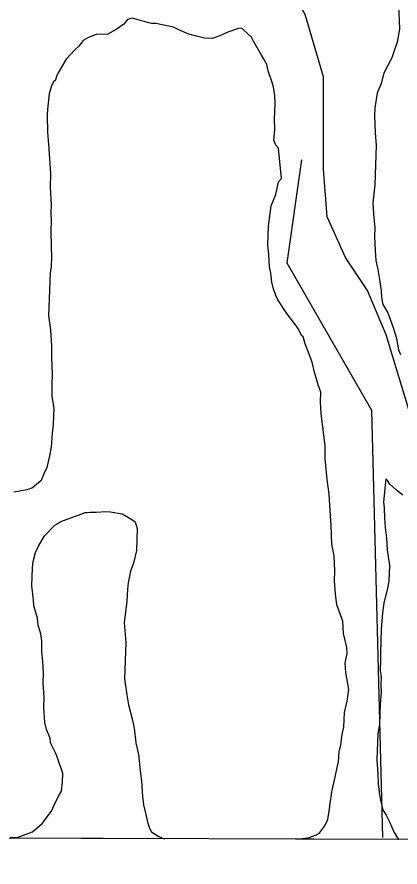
# Model space of a CAD drawing. Extents: x 3161514 to 3199414, y 831166 to 856601.
# Drawn here: x 3179751 to 3180393, y 836546 to 837968 of the extents above; entities that cross this region are included whole.
import ezdxf

# ---------------------------------------------------------------- set-up
doc = ezdxf.new("R2010")
doc.units = 0
for name, color, linetype in [('V-GRID-FRAM', 7, 'Continuous'), ('V-ROAD-CNTR', 7, 'Continuous'), ('V-SITE-VEGE', 7, 'Continuous'), ('V-TOPO-SHOR', 7, 'Continuous')]:
    doc.layers.add(name, color=color, linetype=linetype)

msp = doc.modelspace()

# ---------------------------------------------------------------- linework, layer by layer
at = {"layer": 'V-GRID-FRAM'}
msp.add_lwpolyline([(3165761, 854820), (3197144.3, 854733.3), (3197102, 836546.1), (3165702.9, 836632.9), (3165761, 854820)], dxfattribs=at)
at = {"layer": 'V-ROAD-CNTR'}
msp.add_spline([(3185247.7, 837950), (3185220.1, 837952.3), (3184919.5, 838004.8), (3184339.6, 838108.5), (3183779, 838207.2), (3183367, 838284.1), (3182794.1, 838383.3), (3182428.7, 838447.8), (3182275.5, 838472.5), (3181998.8, 838523), (3181803.1, 838555.1), (3181641.5, 838586.6), (3181550.7, 838598.2), (3181445.6, 838611.4), (3181325.6, 838620), (3181174.8, 838631.9), (3181016.7, 838639.1), (3180880.4, 838632.5), (3180707.8, 838613), (3180579.6, 838596.6), (3180431.4, 838569.9), (3180332.4, 838547.3), (3180171.1, 838506.1), (3180026.7, 838458.9), (3179877.5, 838403.8), (3179654.2, 838294.6), (3179462.8, 838196.9), (3179346.3, 838121.9), (3179173.3, 838003.7), (3178965.2, 837857.6), (3178757.9, 837712.7), (3178391.8, 837460.5), (3178085.3, 837254.5), (3177675.2, 836977.6), (3177220.5, 836675.6), (3177123, 836609.3)], degree=3, dxfattribs=at)
at = {"layer": 'V-SITE-VEGE'}
for p, q in [((3180390, 837985.3), (3180391.1, 837962.8)), ((3179929.9, 837956.5), (3179916.9, 837947.3)), ((3179936.1, 837964), (3179929.9, 837956.5)), ((3179943.9, 837966.6), (3179936.1, 837964)), ((3179955.5, 837963.3), (3179943.9, 837966.6)), ((3179960.3, 837962.1), (3179955.5, 837963.3)), ((3179971.8, 837958.7), (3179960.3, 837962.1)), ((3179976.6, 837957.6), (3179971.8, 837958.7)), ((3179983.4, 837957.3), (3179976.6, 837957.6)), ((3180013.3, 837951.3), (3179983.4, 837957.3)), ((3180391.1, 837962.8), (3180391.5, 837948.2)), ((3179916.9, 837947.3), (3179902, 837939.1)), ((3180021.9, 837947.1), (3180013.3, 837951.3)), ((3180039.1, 837939.6), (3180021.9, 837947.1)), ((3180104.4, 837942.9), (3180090.6, 837936.6)), ((3180122.2, 837949), (3180104.4, 837942.9)), ((3180126.1, 837949.8), (3180122.2, 837949)), ((3180129, 837948.7), (3180126.1, 837949.8)), ((3180138.3, 837939.6), (3180129, 837948.7)), ((3180391.5, 837948.2), (3180387.7, 837926)), ((3179861.8, 837929), (3179854.6, 837919.5)), ((3179869.7, 837933.5), (3179861.8, 837929)), ((3179884.6, 837939.8), (3179869.7, 837933.5)), ((3179902, 837939.1), (3179884.6, 837939.8)), ((3180051.7, 837936.2), (3180039.1, 837939.6)), ((3180065.1, 837932.7), (3180051.7, 837936.2)), ((3180077.8, 837932.3), (3180065.1, 837932.7)), ((3180090.6, 837936.6), (3180077.8, 837932.3)), ((3180144, 837934.5), (3180138.3, 837939.6)), ((3180147.5, 837926.6), (3180144, 837934.5)), ((3179848.5, 837913.9), (3179833.3, 837898)), ((3179854.6, 837919.5), (3179848.5, 837913.9)), ((3180160.3, 837904.7), (3180147.5, 837926.6)), ((3180387.7, 837926), (3180383.3, 837913.6)), ((3180164, 837898.8), (3180160.3, 837904.7)), ((3180378.9, 837900.1), (3180365.2, 837874.4)), ((3180383.3, 837913.6), (3180378.9, 837900.1)), ((3179833.3, 837898), (3179819.8, 837875.2)), ((3180169.4, 837888.8), (3180164, 837898.8)), ((3180171.9, 837878), (3180169.4, 837888.8)), ((3179819.8, 837875.2), (3179816.6, 837867.5)), ((3180177.1, 837862.3), (3180171.9, 837878)), ((3180365.2, 837874.4), (3180360.7, 837857.1)), ((3179812.4, 837859.9), (3179808.2, 837851.3)), ((3179815.4, 837862.7), (3179812.4, 837859.9)), ((3179816.6, 837867.5), (3179815.4, 837862.7)), ((3180180.6, 837851.4), (3180177.1, 837862.3)), ((3180360.7, 837857.1), (3180354.2, 837840.8)), ((3179808.2, 837851.3), (3179804.8, 837839.8)), ((3180182.9, 837836.8), (3180180.6, 837851.4)), ((3179804.8, 837839.8), (3179801.9, 837813.7)), ((3180183.4, 837824.1), (3180182.9, 837836.8)), ((3180354.2, 837840.8), (3180350.4, 837816.6)), ((3180182.4, 837796.9), (3180183.4, 837824.1)), ((3180350.4, 837816.6), (3180349.8, 837803)), ((3179801.9, 837813.7), (3179801.5, 837804)), ((3179801.5, 837804), (3179802.3, 837775.7)), ((3180349.8, 837803), (3180350.7, 837774.8)), ((3180182.7, 837781.4), (3180182.4, 837796.9)), ((3179802.3, 837775.7), (3179804.2, 837747.5)), ((3180181, 837762), (3180182.4, 837772.6)), ((3180182.4, 837772.6), (3180182.7, 837781.4)), ((3180350.7, 837774.8), (3180352.8, 837753.3)), ((3180184.6, 837754.1), (3180181, 837762)), ((3179804.2, 837747.5), (3179807.4, 837706.5)), ((3180189.2, 837749), (3180184.6, 837754.1)), ((3180194.1, 837698.3), (3180189.2, 837749)), ((3180352.8, 837753.3), (3180350.2, 837687.3)), ((3179807.4, 837706.5), (3179806.5, 837683.2)), ((3180184.3, 837671.4), (3180189, 837692.6)), ((3180189, 837692.6), (3180194.1, 837698.3)), ((3180350.2, 837687.3), (3180347.1, 837657.3)), ((3179806.5, 837683.2), (3179808.3, 837654)), ((3180176.7, 837652.3), (3180184.3, 837671.4)), ((3179808.3, 837654), (3179807.8, 837640.4)), ((3180175.3, 837639.7), (3180176.7, 837652.3)), ((3180347.1, 837657.3), (3180348.3, 837638.8)), ((3179807.8, 837640.4), (3179808.2, 837626.7)), ((3180172.5, 837618.4), (3180175.3, 837639.7)), ((3180348.3, 837638.8), (3180350.3, 837615.4)), ((3179808.2, 837626.7), (3179807.6, 837611.2)), ((3180171.2, 837586.4), (3180172.5, 837618.4)), ((3180350.3, 837615.4), (3180349.7, 837600.8)), ((3179807.6, 837611.2), (3179808.5, 837584)), ((3180349.7, 837600.8), (3180350.8, 837577.4)), ((3179808.5, 837584), (3179808.8, 837567.4)), ((3180172.6, 837571.7), (3180171.2, 837586.4)), ((3180350.8, 837577.4), (3180352.1, 837560.9)), ((3179808.8, 837567.4), (3179808.2, 837550.9)), ((3180173.7, 837550.3), (3180172.6, 837571.7)), ((3180352.1, 837560.9), (3180355.4, 837546.1)), ((3179808.2, 837550.9), (3179806.8, 837540.3)), ((3180176.2, 837539.5), (3180173.7, 837550.3)), ((3180355.4, 837546.1), (3180357.8, 837532.4)), ((3179806.8, 837540.3), (3179804, 837468.4)), ((3180177.6, 837524.9), (3180176.2, 837539.5)), ((3180357.8, 837532.4), (3180360.8, 837510.9)), ((3180180.1, 837515), (3180177.6, 837524.9)), ((3180184.5, 837502.2), (3180180.1, 837515)), ((3180188.1, 837495.3), (3180184.5, 837502.2)), ((3180360.8, 837510.9), (3180361.3, 837499.2)), ((3180202.8, 837472.4), (3180188.1, 837495.3)), ((3180361.3, 837499.2), (3180363.8, 837487.5)), ((3180363.8, 837487.5), (3180372, 837473.5)), ((3180372, 837473.5), (3180381.7, 837446.9)), ((3179804, 837468.4), (3179807, 837445)), ((3180215.7, 837455.3), (3180202.8, 837472.4)), ((3179807, 837445), (3179808.8, 837417.7)), ((3180222.2, 837447.3), (3180215.7, 837455.3)), ((3180227.6, 837435.4), (3180222.2, 837447.3)), ((3180381.7, 837446.9), (3180386.9, 837430.2)), ((3180230.4, 837433.4), (3180227.6, 837435.4)), ((3180233.9, 837421.6), (3180230.4, 837433.4)), ((3180386.9, 837430.2), (3180390, 837411.6)), ((3179808.8, 837417.7), (3179809, 837398.2)), ((3180237.4, 837411.7), (3180233.9, 837421.6)), ((3180245.3, 837391), (3180237.4, 837411.7)), ((3180390, 837411.6), (3180393.6, 837403.7)), ((3179809, 837398.2), (3179809.9, 837371)), ((3180249.5, 837374.3), (3180245.3, 837391)), ((3180255.5, 837352.7), (3180249.5, 837374.3)), ((3179809.9, 837371), (3179809.2, 837353.5)), ((3179809.2, 837353.5), (3179809.5, 837334)), ((3180259.9, 837340.8), (3180255.5, 837352.7)), ((3179809.5, 837334), (3179812.5, 837313.5)), ((3180259.3, 837324.3), (3180259.9, 837340.8)), ((3180260.4, 837304.8), (3180259.3, 837324.3)), ((3179812.5, 837313.5), (3179811.5, 837287.3)), ((3180262.6, 837286.3), (3180260.4, 837304.8)), ((3179811.5, 837287.3), (3179809.9, 837271.8)), ((3180267.1, 837251.1), (3180262.6, 837286.3)), ((3179809.9, 837271.8), (3179808.1, 837248.5)), ((3179808.1, 837248.5), (3179805.6, 837234)), ((3180267.2, 837229.7), (3180267.1, 837251.1)), ((3179805.6, 837234), (3179800.9, 837214.8)), ((3180270.7, 837194.5), (3180267.2, 837229.7)), ((3179796.7, 837205.2), (3179791.3, 837192.8)), ((3179800.9, 837214.8), (3179796.7, 837205.2)), ((3179787.3, 837189.1), (3179777.2, 837180.7)), ((3179791.3, 837192.8), (3179787.3, 837189.1)), ((3180273.7, 837170.1), (3180270.7, 837194.5)), ((3180369, 837195.6), (3180364.6, 837156.9)), ((3180371.8, 837192.6), (3180369, 837195.6)), ((3180375.4, 837186.6), (3180371.8, 837192.6)), ((3179755.6, 837174.7), (3179745.8, 837173.2)), ((3179767.4, 837177.2), (3179755.6, 837174.7)), ((3179777.2, 837180.7), (3179767.4, 837177.2)), ((3180386.7, 837176.4), (3180375.4, 837186.6)), ((3180397.1, 837168.2), (3180386.7, 837176.4)), ((3180275.5, 837142.8), (3180273.7, 837170.1)), ((3180364.6, 837156.9), (3180366.1, 837147.1)), ((3180366.1, 837147.1), (3180366.4, 837129.6)), ((3179824.6, 837124.4), (3179858.2, 837136.7)), ((3179858.2, 837136.7), (3179865.1, 837139.4)), ((3179865.1, 837139.4), (3179868, 837139.2)), ((3179868, 837139.2), (3179873.9, 837140)), ((3179873.9, 837140), (3179883.6, 837139.6)), ((3179883.6, 837139.6), (3179900.1, 837140.9)), ((3179900.1, 837140.9), (3179907.9, 837140.6)), ((3179907.9, 837140.6), (3179927.2, 837136.9)), ((3179927.2, 837136.9), (3179937.7, 837130.7)), ((3180277.5, 837117.5), (3180275.5, 837142.8)), ((3179797.4, 837100.2), (3179814.7, 837118)), ((3179814.7, 837118), (3179819.6, 837120.7)), ((3179819.6, 837120.7), (3179824.6, 837124.4)), ((3179937.7, 837130.7), (3179943.4, 837127.6)), ((3179943.4, 837127.6), (3179949.1, 837123.4)), ((3179949.1, 837123.4), (3179952.5, 837112.6)), ((3180278.2, 837086.3), (3180277.5, 837117.5)), ((3180366.4, 837129.6), (3180367.7, 837114)), ((3179952.5, 837112.6), (3179951.1, 837075.7)), ((3180367.7, 837114), (3180370, 837096.4)), ((3179787.1, 837083.1), (3179797.4, 837100.2)), ((3180370, 837096.4), (3180371.2, 837076.9)), ((3179781.8, 837072.6), (3179787.1, 837083.1)), ((3179951.1, 837075.7), (3179946.4, 837054.5)), ((3180282.3, 837066.7), (3180278.2, 837086.3)), ((3180371.2, 837076.9), (3180375, 837050.5)), ((3179778.3, 837057.2), (3179781.8, 837072.6)), ((3180283.2, 837041.4), (3180282.3, 837066.7)), ((3179775.7, 837016.4), (3179776.9, 837046.5)), ((3179776.9, 837046.5), (3179778.3, 837057.2)), ((3179946.4, 837054.5), (3179941, 837041.1)), ((3180375, 837050.5), (3180374, 837024.3)), ((3179941, 837041.1), (3179937.3, 837021.8)), ((3180282.6, 837024.9), (3180283.2, 837041.4)), ((3179937.3, 837021.8), (3179935.9, 837010.2)), ((3180284.7, 837003.4), (3180282.6, 837024.9)), ((3180374, 837024.3), (3180371.6, 837012.7)), ((3179778.7, 836993), (3179775.7, 837016.4)), ((3179935.9, 837010.2), (3179935.1, 836990.8)), ((3180286.9, 836984.9), (3180284.7, 837003.4)), ((3180371.6, 837012.7), (3180365.7, 836987.6)), ((3179779.3, 836983.2), (3179778.7, 836993)), ((3179935.1, 836990.8), (3179933.6, 836977.2)), ((3179785.3, 836962.6), (3179779.3, 836983.2)), ((3179933.6, 836977.2), (3179930.8, 836955)), ((3180296.5, 836957.3), (3180286.9, 836984.9)), ((3180365.7, 836987.6), (3180363.2, 836971.2)), ((3179786.8, 836950.9), (3179785.3, 836962.6)), ((3180363.2, 836971.2), (3180361.1, 836944.1)), ((3179791.1, 836936.1), (3179786.8, 836950.9)), ((3179930.8, 836955), (3179933.4, 836921.8)), ((3180297.7, 836936.8), (3180296.5, 836957.3)), ((3179792.5, 836924.4), (3179791.1, 836936.1)), ((3180303.5, 836913.2), (3180297.7, 836936.8)), ((3180361.1, 836944.1), (3180359.6, 836904.3)), ((3179792.8, 836905.9), (3179792.5, 836924.4)), ((3179933.4, 836921.8), (3179931.1, 836860.7)), ((3179794.1, 836890.3), (3179792.8, 836905.9)), ((3180304.1, 836903.5), (3180303.5, 836913.2)), ((3180359.6, 836904.3), (3180360.1, 836893.5)), ((3179795.3, 836869.8), (3179794.1, 836890.3)), ((3180300.6, 836887.1), (3180304.1, 836903.5)), ((3180360.1, 836893.5), (3180359.4, 836875.1)), ((3180301.9, 836871.5), (3180300.6, 836887.1)), ((3179794.7, 836854.3), (3179795.3, 836869.8)), ((3180306.6, 836843.1), (3180301.9, 836871.5)), ((3180359.4, 836875.1), (3180360.9, 836863.4)), ((3180360.9, 836863.4), (3180360.4, 836850.8)), ((3179796.6, 836829.9), (3179794.7, 836854.3)), ((3179931.1, 836860.7), (3179934.9, 836834.2)), ((3180360.4, 836850.8), (3180360.9, 836838.1)), ((3179934.9, 836834.2), (3179938.1, 836817.6)), ((3180304, 836823.8), (3180306.6, 836843.1)), ((3180360.9, 836838.1), (3180359.2, 836818.7)), ((3179796, 836813.4), (3179796.6, 836829.9)), ((3180299.3, 836804.5), (3180304, 836823.8)), ((3180359.2, 836818.7), (3180357.9, 836784.7)), ((3179797.9, 836788), (3179796, 836813.4)), ((3179938.1, 836817.6), (3179944, 836794)), ((3180298.4, 836780.2), (3180299.3, 836804.5)), ((3179944, 836794), (3179947.3, 836778.3)), ((3179800.4, 836776.3), (3179797.9, 836788)), ((3179806.6, 836761.5), (3179800.4, 836776.3)), ((3179947.3, 836778.3), (3179950.2, 836753.9)), ((3180295.9, 836767.7), (3180298.4, 836780.2)), ((3180357.9, 836784.7), (3180355.3, 836769.3)), ((3180293.3, 836750.3), (3180295.9, 836767.7)), ((3180355.3, 836769.3), (3180353.6, 836725.6)), ((3179807.3, 836753.7), (3179806.6, 836761.5)), ((3179816.3, 836735.8), (3179807.3, 836753.7)), ((3179950.2, 836753.9), (3179954.3, 836734.3)), ((3180290.9, 836738.7), (3180293.3, 836750.3)), ((3179819, 836728.9), (3179816.3, 836735.8)), ((3179954.3, 836734.3), (3179957.2, 836707)), ((3180289.3, 836722.3), (3180290.9, 836738.7)), ((3179827.7, 836702.3), (3179819, 836728.9)), ((3180287, 836712.6), (3180289.3, 836722.3)), ((3180353.6, 836725.6), (3180355.6, 836701.2)), ((3179957.2, 836707), (3179959.4, 836690.4)), ((3180284.5, 836699.1), (3180287, 836712.6)), ((3179827.1, 836688.7), (3179827.7, 836702.3)), ((3180278.6, 836672.1), (3180284.5, 836699.1)), ((3180355.6, 836701.2), (3180355.9, 836685.6)), ((3179825.6, 836673.2), (3179827.1, 836688.7)), ((3179959.4, 836690.4), (3179961.3, 836664)), ((3180355.9, 836685.6), (3180358.1, 836666.1)), ((3179815.1, 836653.2), (3179822.4, 836667.5)), ((3179822.4, 836667.5), (3179825.6, 836673.2)), ((3179961.3, 836664), (3179962.7, 836650.4)), ((3180274.8, 836648.9), (3180277.3, 836663.4)), ((3180277.3, 836663.4), (3180278.6, 836672.1)), ((3180358.1, 836666.1), (3180360.6, 836655.3)), ((3179808.7, 836639.8), (3179815.1, 836653.2)), ((3179962.7, 836650.4), (3179966.9, 836633.7)), ((3180274.6, 836643.1), (3180274.8, 836648.9)), ((3180360.6, 836655.3), (3180363.9, 836641.6)), ((3179793.3, 836619), (3179808.7, 836639.8)), ((3179966.9, 836633.7), (3179969.4, 836620.9)), ((3180271.9, 836625.7), (3180274.6, 836643.1)), ((3180363.9, 836641.6), (3180369.4, 836632.6)), ((3179969.4, 836620.9), (3179972.9, 836611.1)), ((3180266.7, 836615.2), (3180271.9, 836625.7)), ((3180369.4, 836632.6), (3180374.8, 836621.7)), ((3180374.8, 836621.7), (3180382.9, 836603.9)), ((3179777.2, 836605.1), (3179793.3, 836619)), ((3179972.9, 836611.1), (3179976.5, 836605.1)), ((3180258.4, 836603.9), (3180266.7, 836615.2)), ((3179998.7, 836593.4), (3177313.5, 836600.8)), ((3179739.9, 836595.8), (3179751.5, 836595.4)), ((3179751.5, 836595.4), (3179777.2, 836605.1)), ((3179976.5, 836605.1), (3179984.1, 836600)), ((3179984.1, 836600), (3179988.8, 836596.9)), ((3179988.8, 836596.9), (3179996.5, 836593.6)), ((3179996.5, 836593.6), (3179998.7, 836593.4)), ((3180217.9, 836592.8), (3180238.6, 836594.9)), ((3180390, 836592.3), (3180217.9, 836592.8)), ((3180238.6, 836594.9), (3180252.5, 836600.2)), ((3180252.5, 836600.2), (3180258.4, 836603.9)), ((3180382.9, 836603.9), (3180390, 836592.3))]:
    msp.add_line(p, q, dxfattribs=at)
at = {"layer": 'V-TOPO-SHOR'}
for points in [[(3180412.3, 837295), (3180369.1, 837436.7), (3180338.3, 837510.7), (3180301.4, 837566.1), (3180270.5, 837633.9), (3180264.4, 837714), (3180264.4, 837794.1), (3180264.4, 837868.1), (3180233.6, 837972.8), (3180208.9, 838016), (3180196.6, 838046.8), (3180147.3, 838145.4), (3180196.6, 838244), (3180233.6, 838268.6), (3180221.3, 838287.1), (3180122.7, 838317.9), (3180036.4, 838299.4), (3179962.4, 838299.4)], [(3180227.4, 837729.4), (3180202.8, 837556.9), (3180344.5, 837310.4), (3180363, 836595.6)]]:
    msp.add_lwpolyline(points, dxfattribs=at)

doc.saveas('drawing.dxf')
